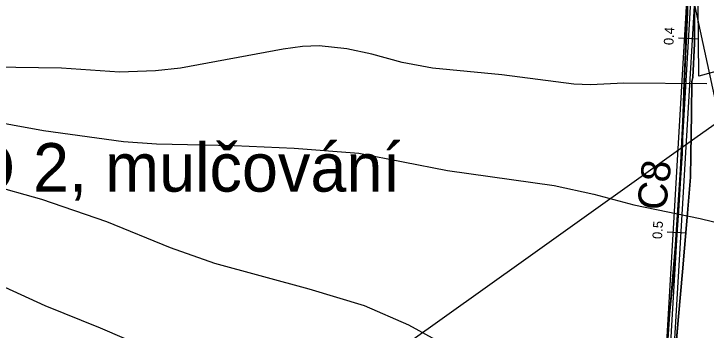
# Model space of a CAD drawing. Extents: x -662620 to -656370, y -1067090 to -1062990.
# Drawn here: x -658795.8 to -658438.7, y -1065654 to -1065491.2 of the extents above; entities that cross this region are included whole.
import ezdxf

# ---------------------------------------------------------------- set-up
doc = ezdxf.new("R2010")
doc.units = 0
for name, color, linetype in [('Agrotechnicka_opatreni_hrazkovani_a_dulkovani__mulcovani', 7, 'Continuous'), ('Default', 7, 'Continuous'), ('ELEK__VEDENÍ_VN_-_NADZEMNÍ', 7, 'Continuous'), ('ORNÁ_PŮDA_-_STÁVAJÍCÍ', 7, 'Continuous'), ('OSTATNÍ_PLOCHA_-_STÁVAJÍCÍ', 7, 'Continuous'), ('POLNÍ_CESTA_STÁVAJÍCÍ_-_KRAJ', 7, 'Continuous'), ('POLNÍ_CESTA_STÁVAJÍCÍ_-_OSA', 7, 'Continuous'), ('Popis_objektů_polních_cest_stávajících', 7, 'Continuous'), ('VRSTEVNICE_ZDŮRAZNĚNÁ', 7, 'Continuous'), ('VRSTEVNICE_ZÁKLADNÍ', 7, 'Continuous')]:
    doc.layers.add(name, color=color, linetype=linetype)

msp = doc.modelspace()

# ---------------------------------------------------------------- linework, layer by layer
at = {"layer": 'Agrotechnicka_opatreni_hrazkovani_a_dulkovani__mulcovani'}
msp.add_lwpolyline([(-658442.44, -1065523.3), (-658443.3, -1065431.9), (-658351.8, -1065406.5), (-658174.8, -1065352.7), (-658175.8, -1065348.4), (-658137.9, -1065336.7), (-658101.39, -1065325.05), (-657977.61, -1065291.39), (-657955.7, -1065285), (-657886.54, -1065253.17), (-657902.2, -1065289.3), (-657944.34, -1065374.26), (-657952.2, -1065387.5), (-657958.74, -1065388.45), (-657979.2, -1065393.9), (-658107.1, -1065431), (-658344.5, -1065496.2)], close=True, dxfattribs=at)
msp.add_lwpolyline([(-658825.77, -1065319.26), (-658735.08, -1065291.14), (-658700.75, -1065280.4), (-658690.23, -1065276.89), (-658680.71, -1065271.36), (-658667.4, -1065261.6), (-658662.3, -1065257.5), (-658664.98, -1065459.23), (-658638.53, -1065461.97), (-658636.6, -1065335.2), (-658448.4, -1065349.64), (-658448.4, -1065411.3), (-658448.6, -1065440.3), (-658448.4, -1065490.4), (-658450.2, -1065532), (-658452.2, -1065571.4), (-658454.8, -1065610.1), (-658459, -1065660.6)], dxfattribs=at)
at = {"layer": 'ELEK__VEDENÍ_VN_-_NADZEMNÍ'}
for points in [[(-658431.73, -1065546.01), (-658474.41, -1065349.27), (-658523.9, -1065120.81)], [(-659283.51, -1066152.49), (-659200.82, -1066093.95), (-659094.6, -1066018.18), (-659022.28, -1065966.69), (-658937.63, -1065906.48), (-658856.53, -1065848.35), (-658776.07, -1065791.16), (-658693.11, -1065732.39), (-658614.47, -1065676.12), (-658531.84, -1065617.27), (-658444.6, -1065555.07), (-658431.73, -1065546.01)]]:
    msp.add_lwpolyline(points, dxfattribs=at)
at = {"layer": 'ORNÁ_PŮDA_-_STÁVAJÍCÍ'}
for p, q in [((-658448.36, -1065468.84), (-658448.96, -1065492.43)), ((-658444.73, -1065492.2), (-658444.08, -1065468.55)), ((-658448.96, -1065492.43), (-658449.26, -1065507.14)), ((-658444.8, -1065506.43), (-658444.73, -1065492.2)), ((-658449.26, -1065507.14), (-658450.15, -1065526.22)), ((-658445.59, -1065523.88), (-658444.8, -1065506.43)), ((-658446.21, -1065526), (-658445.59, -1065523.88)), ((-658450.15, -1065526.22), (-658450.6, -1065542.79)), ((-658446.36, -1065542.48), (-658446.21, -1065526)), ((-658450.6, -1065542.79), (-658451.07, -1065563.08)), ((-658446.62, -1065563.9), (-658446.36, -1065542.48)), ((-658451.07, -1065563.08), (-658451.95, -1065575.62)), ((-658446.74, -1065575.19), (-658446.62, -1065563.9)), ((-658451.95, -1065575.62), (-658453.05, -1065592.75)), ((-658448.33, -1065593.82), (-658446.74, -1065575.19)), ((-658453.05, -1065592.75), (-658454.38, -1065611.81)), ((-658449.86, -1065611.73), (-658448.33, -1065593.82)), ((-658454.38, -1065611.81), (-658455.48, -1065623.73)), ((-658450.99, -1065624.06), (-658449.86, -1065611.73)), ((-658455.48, -1065623.73), (-658457.6, -1065645.85)), ((-658453, -1065647.06), (-658450.99, -1065624.06)), ((-658457.6, -1065645.85), (-658459.45, -1065671.27)), ((-658455.06, -1065671.07), (-658453, -1065647.06))]:
    msp.add_line(p, q, dxfattribs=at)
for points in [[(-658455.06, -1065671.07), (-658453, -1065647.06), (-658450.99, -1065624.06), (-658449.86, -1065611.73), (-658448.33, -1065593.82), (-658446.74, -1065575.19), (-658446.62, -1065563.9), (-658446.36, -1065542.48), (-658446.21, -1065526), (-658445.59, -1065523.88), (-658444.8, -1065506.43), (-658444.73, -1065492.2), (-658444.08, -1065468.55), (-658443.64, -1065448.1), (-658442.36, -1065431.39), (-658438.13, -1065429.64)], [(-658448.36, -1065468.84), (-658448.96, -1065492.43), (-658449.26, -1065507.14), (-658450.15, -1065526.22), (-658450.6, -1065542.79), (-658451.07, -1065563.08), (-658451.95, -1065575.62), (-658453.05, -1065592.75), (-658454.38, -1065611.81), (-658455.48, -1065623.73), (-658457.6, -1065645.85), (-658459.45, -1065671.27)]]:
    msp.add_lwpolyline(points, dxfattribs=at)
at = {"layer": 'OSTATNÍ_PLOCHA_-_STÁVAJÍCÍ'}
for p, q in [((-658448.96, -1065492.43), (-658448.36, -1065468.84)), ((-658448.96, -1065492.43), (-658448.36, -1065468.84)), ((-658444.08, -1065468.55), (-658444.73, -1065492.2)), ((-658444.08, -1065468.55), (-658444.73, -1065492.2)), ((-658449.26, -1065507.14), (-658448.96, -1065492.43)), ((-658449.26, -1065507.14), (-658448.96, -1065492.43)), ((-658444.73, -1065492.2), (-658444.8, -1065506.43)), ((-658444.73, -1065492.2), (-658444.8, -1065506.43)), ((-658450.15, -1065526.22), (-658449.26, -1065507.14)), ((-658450.15, -1065526.22), (-658449.26, -1065507.14)), ((-658444.8, -1065506.43), (-658445.59, -1065523.88)), ((-658444.8, -1065506.43), (-658445.59, -1065523.88)), ((-658445.59, -1065523.88), (-658446.21, -1065526)), ((-658445.59, -1065523.88), (-658446.21, -1065526)), ((-658450.6, -1065542.79), (-658450.15, -1065526.22)), ((-658450.6, -1065542.79), (-658450.15, -1065526.22)), ((-658446.21, -1065526), (-658446.36, -1065542.48)), ((-658446.21, -1065526), (-658446.36, -1065542.48)), ((-658451.07, -1065563.08), (-658450.6, -1065542.79)), ((-658451.07, -1065563.08), (-658450.6, -1065542.79)), ((-658446.36, -1065542.48), (-658446.62, -1065563.9)), ((-658446.36, -1065542.48), (-658446.62, -1065563.9)), ((-658451.95, -1065575.62), (-658451.07, -1065563.08)), ((-658451.95, -1065575.62), (-658451.07, -1065563.08)), ((-658446.62, -1065563.9), (-658446.74, -1065575.19)), ((-658446.62, -1065563.9), (-658446.74, -1065575.19)), ((-658453.05, -1065592.75), (-658451.95, -1065575.62)), ((-658453.05, -1065592.75), (-658451.95, -1065575.62)), ((-658446.74, -1065575.19), (-658448.33, -1065593.82)), ((-658446.74, -1065575.19), (-658448.33, -1065593.82)), ((-658454.38, -1065611.81), (-658453.05, -1065592.75)), ((-658454.38, -1065611.81), (-658453.05, -1065592.75)), ((-658448.33, -1065593.82), (-658449.86, -1065611.73)), ((-658448.33, -1065593.82), (-658449.86, -1065611.73)), ((-658455.48, -1065623.73), (-658454.38, -1065611.81)), ((-658455.48, -1065623.73), (-658454.38, -1065611.81)), ((-658449.86, -1065611.73), (-658450.99, -1065624.06)), ((-658449.86, -1065611.73), (-658450.99, -1065624.06)), ((-658457.6, -1065645.85), (-658455.48, -1065623.73)), ((-658457.6, -1065645.85), (-658455.48, -1065623.73)), ((-658450.99, -1065624.06), (-658453, -1065647.06)), ((-658450.99, -1065624.06), (-658453, -1065647.06)), ((-658459.45, -1065671.27), (-658457.6, -1065645.85)), ((-658459.45, -1065671.27), (-658457.6, -1065645.85)), ((-658453, -1065647.06), (-658455.06, -1065671.07)), ((-658453, -1065647.06), (-658455.06, -1065671.07))]:
    msp.add_line(p, q, dxfattribs=at)
for points in [[(-658459.45, -1065671.27), (-658457.6, -1065645.85), (-658455.48, -1065623.73), (-658454.38, -1065611.81), (-658453.05, -1065592.75), (-658451.95, -1065575.62), (-658451.07, -1065563.08), (-658450.6, -1065542.79), (-658450.15, -1065526.22), (-658449.26, -1065507.14), (-658448.96, -1065492.43), (-658448.36, -1065468.84)], [(-658459.45, -1065671.27), (-658457.6, -1065645.85), (-658455.48, -1065623.73), (-658454.38, -1065611.81), (-658453.05, -1065592.75), (-658451.95, -1065575.62), (-658451.07, -1065563.08), (-658450.6, -1065542.79), (-658450.15, -1065526.22), (-658449.26, -1065507.14), (-658448.96, -1065492.43), (-658448.36, -1065468.84)], [(-658444.08, -1065468.55), (-658444.73, -1065492.2), (-658444.8, -1065506.43), (-658445.59, -1065523.88), (-658446.21, -1065526), (-658446.36, -1065542.48), (-658446.62, -1065563.9), (-658446.74, -1065575.19), (-658448.33, -1065593.82), (-658449.86, -1065611.73), (-658450.99, -1065624.06), (-658453, -1065647.06), (-658455.06, -1065671.07)], [(-658444.08, -1065468.55), (-658444.73, -1065492.2), (-658444.8, -1065506.43), (-658445.59, -1065523.88), (-658446.21, -1065526), (-658446.36, -1065542.48), (-658446.62, -1065563.9), (-658446.74, -1065575.19), (-658448.33, -1065593.82), (-658449.86, -1065611.73), (-658450.99, -1065624.06), (-658453, -1065647.06), (-658455.06, -1065671.07)]]:
    msp.add_lwpolyline(points, dxfattribs=at)
at = {"layer": 'POLNÍ_CESTA_STÁVAJÍCÍ_-_KRAJ'}
for points in [[(-658489.42, -1065109.24), (-658458.57, -1065230.06), (-658447.22, -1065313.74), (-658445.54, -1065428.7), (-658462.4, -1065715.93), (-658542.09, -1066072.48)], [(-658485.55, -1065108.25), (-658454.64, -1065229.3), (-658443.22, -1065313.45), (-658441.54, -1065428.79), (-658458.43, -1065716.49), (-658538.19, -1066073.35)]]:
    msp.add_lwpolyline(points, dxfattribs=at)
at = {"layer": 'POLNÍ_CESTA_STÁVAJÍCÍ_-_OSA'}
for points in [[(-658487.49, -1065108.74), (-658456.6, -1065229.68), (-658445.22, -1065313.6), (-658443.54, -1065428.75), (-658460.42, -1065716.21), (-658540.14, -1066072.91)], [(-658442.96, -1065504.25), (-658452.95, -1065503.66)], [(-658448.83, -1065604.07), (-658458.81, -1065603.49)]]:
    msp.add_lwpolyline(points, dxfattribs=at)
at = {"layer": 'VRSTEVNICE_ZDŮRAZNĚNÁ'}
msp.add_lwpolyline([(-658972.14, -1065580.28), (-658966.97, -1065578.83), (-658966.31, -1065577.72), (-658949.73, -1065576.72), (-658937.72, -1065577.01), (-658927.43, -1065578.15), (-658906.85, -1065582.15), (-658889.7, -1065586.87), (-658872.54, -1065593.87), (-658848.53, -1065605.74), (-658800.51, -1065631.89), (-658779.93, -1065641.33), (-658751.34, -1065652.76), (-658725.33, -1065664.05)], dxfattribs=at)
at = {"layer": 'VRSTEVNICE_ZÁKLADNÍ'}
for points in [[(-658438.32, -1065527.12), (-658481.2, -1065526.84), (-658498.35, -1065527.7), (-658506.92, -1065527.41), (-658544.09, -1065522.55), (-658579.82, -1065519.12), (-658595.54, -1065516.12), (-658611.26, -1065511.83), (-658624.13, -1065509.12), (-658638.42, -1065507.69), (-658647, -1065507.97), (-658657, -1065509.26), (-658709.89, -1065519.12), (-658722.75, -1065520.55), (-658741.33, -1065521.12), (-658771.35, -1065519.12), (-658806.8, -1065518.55)], [(-658438.32, -1065527.12), (-658481.2, -1065526.84), (-658498.35, -1065527.7), (-658506.92, -1065527.41), (-658544.09, -1065522.55), (-658579.82, -1065519.12), (-658595.54, -1065516.12), (-658611.26, -1065511.83), (-658624.13, -1065509.12), (-658638.42, -1065507.69), (-658647, -1065507.97), (-658657, -1065509.26), (-658709.89, -1065519.12), (-658722.75, -1065520.55), (-658741.33, -1065521.12), (-658771.35, -1065519.12), (-658806.8, -1065518.55)], [(-658972.94, -1065530.86), (-658960.02, -1065527.7), (-658948.59, -1065526.41), (-658936.01, -1065526.84), (-658891.98, -1065530.55), (-658857.68, -1065535.7), (-658826.81, -1065542.85), (-658780.5, -1065551.14), (-658739.33, -1065556.85), (-658722.18, -1065558.14), (-658682.16, -1065558.86), (-658651.29, -1065560.28), (-658617.84, -1065562.86), (-658572.1, -1065571.72), (-658517.21, -1065579.44), (-658496.63, -1065584.01), (-658476.05, -1065589.44), (-658441.75, -1065596.59), (-658414.3, -1065603.16)], [(-658972.94, -1065530.86), (-658960.02, -1065527.7), (-658948.59, -1065526.41), (-658936.01, -1065526.84), (-658891.98, -1065530.55), (-658857.68, -1065535.7), (-658826.81, -1065542.85), (-658780.5, -1065551.14), (-658739.33, -1065556.85), (-658722.18, -1065558.14), (-658682.16, -1065558.86), (-658651.29, -1065560.28), (-658617.84, -1065562.86), (-658572.1, -1065571.72), (-658517.21, -1065579.44), (-658496.63, -1065584.01), (-658476.05, -1065589.44), (-658441.75, -1065596.59), (-658414.3, -1065603.16)], [(-658569.24, -1065663.91), (-658592.11, -1065651.48), (-658614.98, -1065641.47), (-658643.57, -1065632.89), (-658692.16, -1065619.75), (-658715.03, -1065611.6), (-658747.91, -1065598.31), (-658781.35, -1065586.73), (-658808.51, -1065579.15), (-658847.39, -1065566.72), (-658863.4, -1065562.57), (-658888.55, -1065557.43), (-658903.42, -1065555.43), (-658926.29, -1065553.57), (-658949.16, -1065553.14), (-658962.88, -1065554.57), (-658976.74, -1065556.85)], [(-658569.24, -1065663.91), (-658592.11, -1065651.48), (-658614.98, -1065641.47), (-658643.57, -1065632.89), (-658692.16, -1065619.75), (-658715.03, -1065611.6), (-658747.91, -1065598.31), (-658781.35, -1065586.73), (-658808.51, -1065579.15), (-658847.39, -1065566.72), (-658863.4, -1065562.57), (-658888.55, -1065557.43), (-658903.42, -1065555.43), (-658926.29, -1065553.57), (-658949.16, -1065553.14), (-658962.88, -1065554.57), (-658976.74, -1065556.85)]]:
    msp.add_lwpolyline(points, dxfattribs=at)

# ---------------------------------------------------------------- texts
at = {"layer": 'Agrotechnicka_opatreni_hrazkovani_a_dulkovani__mulcovani'}
msp.add_text('PEO 2, mulčování', height=25, dxfattribs=at).set_placement((-658865.84, -1065582.69))
at = {"layer": 'Default'}
for s, p in [('0.4', (-658455.67, -1065507.35)), ('0.5', (-658461.53, -1065607.2))]:
    msp.add_text(s, height=5, rotation=86.6403, dxfattribs=at).set_placement(p)
at = {"layer": 'Popis_objektů_polních_cest_stávajících'}
msp.add_text('C8', height=15, rotation=83.2383, dxfattribs=at).set_placement((-658459.63, -1065592.84))

doc.saveas('drawing.dxf')
